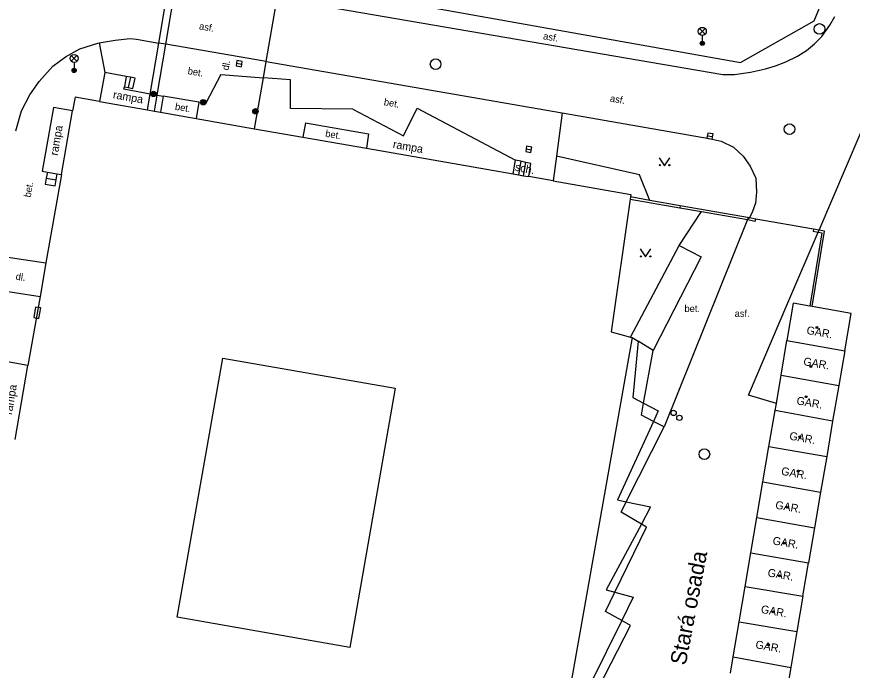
# Model space of a CAD drawing. Extents: x -596229 to -595156, y -1161237 to -1159376.
# Drawn here: x -595752.6 to -595674.2, y -1160224.5 to -1160163.3 of the extents above; entities that cross this region are included whole.
import ezdxf

# ---------------------------------------------------------------- set-up
doc = ezdxf.new("R2010")
doc.units = 0
for name, color, linetype in [('Level 24', 7, 'Continuous'), ('Level 25', 7, 'Continuous'), ('Level 27', 7, 'Continuous'), ('Level 28', 7, 'Continuous'), ('Level 33', 7, 'Continuous'), ('Level 36', 7, 'Continuous'), ('Level 39', 7, 'Continuous'), ('Nazvy ulic', 7, 'Continuous'), ('Specificka linie pasportu komunikaci', 7, 'Continuous'), ('TM - budovy zdene_ betonove - VP', 7, 'Continuous'), ('TM - chodniky - VP', 7, 'Continuous'), ('TM - komunikace - NP', 7, 'Continuous'), ('TM - komunikace - VP', 7, 'Continuous'), ('TM - letecke snimky - pomocna linie', 7, 'Continuous'), ('TM - plot drateny_ kovovy - VP', 7, 'Continuous'), ('TM - podezdivka plotu - VP', 7, 'Continuous'), ('TM - popis objektu', 7, 'Continuous'), ('TM - popis povrchu', 7, 'Continuous'), ('TM - poznamka', 7, 'Continuous'), ('TM - rozhrani mezi zpev. plochami mezi sebou - VP', 7, 'Continuous'), ('TM - rozhrani ploch obecne - NP', 7, 'Continuous'), ('TM - rozhrani ploch obecne - VP', 7, 'Continuous'), ('TM - schody - VP', 7, 'Continuous'), ('TM - vjezd na pozemek', 7, 'Continuous'), ('TM - zed operna - VP', 7, 'Continuous')]:
    doc.layers.add(name, color=color, linetype=linetype)

msp = doc.modelspace()

# ---------------------------------------------------------------- linework, layer by layer
at = {"layer": 'Level 24'}
msp.add_lwpolyline([(-595750.8, -1160190.477), (-595750.973, -1160191.462), (-595750.48, -1160191.549), (-595750.308, -1160190.564)], close=True, dxfattribs=at)
at = {"layer": 'Level 25'}
for centre, radius in [((-595739.73, -1160170.49), 0.25), ((-595739.73, -1160170.49), 0.2), ((-595739.73, -1160170.49), 0.15), ((-595739.73, -1160170.49), 0.1), ((-595739.73, -1160170.49), 0.05), ((-595735.08, -1160171.27), 0.25), ((-595735.08, -1160171.27), 0.2), ((-595735.08, -1160171.27), 0.15), ((-595735.08, -1160171.27), 0.1), ((-595735.08, -1160171.27), 0.05), ((-595730.19, -1160172.12), 0.25), ((-595730.19, -1160172.12), 0.2), ((-595730.19, -1160172.12), 0.15), ((-595730.19, -1160172.12), 0.1), ((-595730.19, -1160172.12), 0.05)]:
    msp.add_circle(centre, radius, dxfattribs=at)
at = {"layer": 'Level 27'}
for p, q in [((-595731.956, -1160167.607), (-595731.464, -1160167.693)), ((-595687.816, -1160174.407), (-595687.324, -1160174.493)), ((-595704.806, -1160175.647), (-595704.314, -1160175.733))]:
    msp.add_line(p, q, dxfattribs=at)
for points in [[(-595731.999, -1160167.854), (-595731.506, -1160167.939), (-595731.421, -1160167.446), (-595731.914, -1160167.361)], [(-595687.859, -1160174.653), (-595687.367, -1160174.739), (-595687.281, -1160174.247), (-595687.773, -1160174.161)], [(-595704.849, -1160175.894), (-595704.356, -1160175.979), (-595704.271, -1160175.486), (-595704.764, -1160175.401)]]:
    msp.add_lwpolyline(points, close=True, dxfattribs=at)
for centre in [(-595677.3, -1160164.4), (-595713.29, -1160167.7), (-595680.12, -1160173.8), (-595688.1, -1160204.27)]:
    msp.add_circle(centre, 0.5, dxfattribs=at)
at = {"layer": 'Level 28'}
for centre in [(-595690.98, -1160200.4), (-595690.44, -1160200.86)]:
    msp.add_circle(centre, 0.25, dxfattribs=at)
at = {"layer": 'Level 33'}
for p, q in [((-595688.555, -1160164.89), (-595688.025, -1160164.36)), ((-595688.555, -1160164.36), (-595688.025, -1160164.89)), ((-595688.29, -1160165), (-595688.29, -1160165.75)), ((-595747.445, -1160167.43), (-595746.915, -1160166.9)), ((-595747.445, -1160166.9), (-595746.915, -1160167.43)), ((-595747.18, -1160167.54), (-595747.18, -1160168.29))]:
    msp.add_line(p, q, dxfattribs=at)
for centre, radius in [((-595688.29, -1160164.625), 0.375), ((-595688.29, -1160165.75), 0.2), ((-595688.29, -1160165.75), 0.145), ((-595688.29, -1160165.75), 0.0876), ((-595747.18, -1160167.165), 0.375), ((-595747.18, -1160168.29), 0.2), ((-595747.18, -1160168.29), 0.145), ((-595747.18, -1160168.29), 0.0876)]:
    msp.add_circle(centre, radius, dxfattribs=at)
at = {"layer": 'Level 36'}
for points in [[(-595692.33, -1160176.47), (-595691.83, -1160177.22), (-595691.33, -1160176.47)], [(-595694.11, -1160185.03), (-595693.61, -1160185.78), (-595693.11, -1160185.03)]]:
    msp.add_lwpolyline(points, dxfattribs=at)
for centre in [(-595692.28, -1160177.17), (-595691.381, -1160177.17), (-595694.06, -1160185.73), (-595693.161, -1160185.73)]:
    msp.add_circle(centre, 0.05, dxfattribs=at)
at = {"layer": 'Level 39'}
for centre, radius in [((-595677.54, -1160192.39), 0.09), ((-595677.54, -1160192.39), 0.0398), ((-595678.12, -1160196.05), 0.09), ((-595678.12, -1160196.05), 0.0398), ((-595678.56, -1160198.88), 0.09), ((-595678.56, -1160198.88), 0.0398), ((-595679.15, -1160202.65), 0.09), ((-595679.15, -1160202.65), 0.0398), ((-595679.3, -1160205.87), 0.09), ((-595679.3, -1160205.87), 0.0398), ((-595680.32, -1160209.24), 0.09), ((-595680.32, -1160209.24), 0.0398), ((-595680.61, -1160212.61), 0.09), ((-595680.61, -1160212.61), 0.0398), ((-595681.05, -1160215.69), 0.09), ((-595681.05, -1160215.69), 0.0398), ((-595681.64, -1160219.06), 0.09), ((-595681.64, -1160219.06), 0.0398), ((-595682.08, -1160222.14), 0.09), ((-595682.08, -1160222.14), 0.0398)]:
    msp.add_circle(centre, radius, dxfattribs=at)
at = {"layer": 'Specificka linie pasportu komunikaci'}
msp.add_lwpolyline([(-595744.84, -1160165.71), (-595744.31, -1160168.49)], dxfattribs=at)
at = {"layer": 'TM - budovy zdene_ betonove - VP'}
for points in [[(-595747.1, -1160170.8), (-595747.32, -1160172.08)], [(-595744.81, -1160171.2), (-595747.1, -1160170.8)], [(-595744.81, -1160171.2), (-595740.29, -1160171.99)], [(-595748.37, -1160178.05), (-595747.32, -1160172.08)], [(-595740.29, -1160171.99), (-595739.64, -1160172.1)], [(-595739.64, -1160172.1), (-595739.09, -1160172.2)], [(-595739.09, -1160172.2), (-595735.74, -1160172.79)], [(-595735.74, -1160172.79), (-595730.26, -1160173.75)], [(-595730.26, -1160173.75), (-595725.73, -1160174.54)], [(-595725.73, -1160174.54), (-595719.76, -1160175.58)], [(-595719.76, -1160175.58), (-595706.01, -1160177.99)], [(-595748.37, -1160178.05), (-595749.82, -1160186.32)], [(-595706.01, -1160177.99), (-595705.53, -1160178.08)], [(-595705.53, -1160178.08), (-595705.04, -1160178.16)], [(-595705.04, -1160178.16), (-595704.56, -1160178.24)], [(-595702.27, -1160178.64), (-595704.56, -1160178.24)], [(-595702.27, -1160178.64), (-595694.98, -1160179.92)], [(-595695.04, -1160180.35), (-595696.84, -1160192.81)], [(-595695.01, -1160180.15), (-595695.04, -1160180.35)], [(-595694.98, -1160179.92), (-595695.01, -1160180.15)], [(-595749.82, -1160186.32), (-595750.38, -1160189.5)], [(-595750.38, -1160189.5), (-595751.51, -1160195.96)], [(-595679.76, -1160190.11), (-595680.36, -1160193.6)], [(-595678.2, -1160190.39), (-595679.76, -1160190.11)], [(-595678, -1160190.43), (-595678.2, -1160190.39)], [(-595674.35, -1160191.09), (-595678, -1160190.43)], [(-595674.94, -1160194.57), (-595674.35, -1160191.09)], [(-595696.84, -1160192.81), (-595695.02, -1160193.3)], [(-595694.87, -1160193.34), (-595701.76, -1160232.32)], [(-595695.02, -1160193.3), (-595694.87, -1160193.34)], [(-595680.91, -1160196.86), (-595680.36, -1160193.6)], [(-595680.36, -1160193.6), (-595674.94, -1160194.57)], [(-595674.94, -1160194.57), (-595675.5, -1160197.83)], [(-595737.51, -1160219.56), (-595733.25, -1160195.26)], [(-595733.25, -1160195.26), (-595717.08, -1160198.09)], [(-595752.72, -1160202.89), (-595751.51, -1160195.96)], [(-595681.35, -1160199.51), (-595680.91, -1160196.86)], [(-595680.91, -1160196.86), (-595675.5, -1160197.83)], [(-595717.08, -1160198.09), (-595721.34, -1160222.4)], [(-595675.5, -1160197.83), (-595676.07, -1160201.19)], [(-595681.46, -1160200.19), (-595681.35, -1160199.51)], [(-595682.04, -1160203.54), (-595681.46, -1160200.19)], [(-595676.07, -1160201.19), (-595681.46, -1160200.19)], [(-595676.07, -1160201.19), (-595676.63, -1160204.5)], [(-595682.61, -1160206.87), (-595682.04, -1160203.54)], [(-595682.04, -1160203.54), (-595676.63, -1160204.5)], [(-595676.63, -1160204.5), (-595677.2, -1160207.83)], [(-595683.18, -1160210.2), (-595682.61, -1160206.87)], [(-595682.61, -1160206.87), (-595677.2, -1160207.83)], [(-595677.2, -1160207.83), (-595677.77, -1160211.17)], [(-595683.74, -1160213.52), (-595683.18, -1160210.2)], [(-595683.18, -1160210.2), (-595677.77, -1160211.17)], [(-595677.77, -1160211.17), (-595678.33, -1160214.47)], [(-595684.27, -1160216.67), (-595683.74, -1160213.52)], [(-595683.74, -1160213.52), (-595678.33, -1160214.47)], [(-595678.86, -1160217.59), (-595678.33, -1160214.47)], [(-595684.83, -1160219.98), (-595684.27, -1160216.67)], [(-595684.27, -1160216.67), (-595678.86, -1160217.59)], [(-595678.86, -1160217.59), (-595679.42, -1160220.9)], [(-595721.34, -1160222.4), (-595737.51, -1160219.56)], [(-595685.39, -1160223.28), (-595684.83, -1160219.98)], [(-595684.83, -1160219.98), (-595679.42, -1160220.9)], [(-595679.42, -1160220.9), (-595680, -1160224.28)], [(-595685.65, -1160224.79), (-595685.39, -1160223.28)], [(-595685.39, -1160223.28), (-595680, -1160224.28)], [(-595680, -1160224.28), (-595680.56, -1160227.58)]]:
    msp.add_lwpolyline(points, dxfattribs=at)
at = {"layer": 'TM - chodniky - VP'}
for points in [[(-595729.18, -1160167.46), (-595728.15, -1160161.48)], [(-595729.44, -1160168.97), (-595729.18, -1160167.46)], [(-595730.26, -1160173.75), (-595729.44, -1160168.97)], [(-595701.43, -1160172.25), (-595701.96, -1160176.34)], [(-595701.96, -1160176.34), (-595702.27, -1160178.64)]]:
    msp.add_lwpolyline(points, dxfattribs=at)
at = {"layer": 'TM - komunikace - NP'}
for points in [[(-595738.59, -1160165.83), (-595739.24, -1160165.72)], [(-595729.18, -1160167.46), (-595738.59, -1160165.83)]]:
    msp.add_lwpolyline(points, dxfattribs=at)
at = {"layer": 'TM - komunikace - VP'}
for points in [[(-595677.35, -1160183.26), (-595664.53, -1160153.24)], [(-595728.15, -1160161.48), (-595686.37, -1160168.68)], [(-595686.37, -1160168.68), (-595685.27, -1160168.66), (-595683.76, -1160168.46), (-595682.38, -1160168.15), (-595681.42, -1160167.86), (-595680.45, -1160167.48), (-595679.37, -1160166.96), (-595678.51, -1160166.41), (-595677.78, -1160165.79), (-595677.1, -1160165.12), (-595676.33, -1160164.03), (-595675.87, -1160163.24)], [(-595744.84, -1160165.71), (-595743.34, -1160165.46), (-595741.94, -1160165.31), (-595741.33, -1160165.36)], [(-595741.33, -1160165.36), (-595739.24, -1160165.72)], [(-595752.65, -1160173.96), (-595752.12, -1160172.08), (-595751.35, -1160170.57), (-595750.46, -1160169.33), (-595749.18, -1160167.9), (-595747.98, -1160167.01), (-595746.66, -1160166.27), (-595744.96, -1160165.73), (-595744.84, -1160165.71)], [(-595729.18, -1160167.46), (-595701.43, -1160172.25)], [(-595701.43, -1160172.25), (-595687.65, -1160174.67)], [(-595687.65, -1160174.67), (-595686.51, -1160174.91), (-595685.38, -1160175.49), (-595684.45, -1160176.34), (-595683.8, -1160177.27), (-595683.26, -1160178.39), (-595683.22, -1160179.71), (-595683.29, -1160180.75), (-595683.59, -1160181.52), (-595683.86, -1160182.12)], [(-595683.28, -1160182.22), (-595683.86, -1160182.12)], [(-595677.86, -1160183.17), (-595683.28, -1160182.22)], [(-595677.35, -1160183.26), (-595677.86, -1160183.17)]]:
    msp.add_lwpolyline(points, dxfattribs=at)
at = {"layer": 'TM - letecke snimky - pomocna linie'}
msp.add_lwpolyline([(-595690.47, -1160184.69), (-595688.36, -1160181.52)], dxfattribs=at)
at = {"layer": 'TM - plot drateny_ kovovy - VP'}
for points in [[(-595725.5, -1160173.19), (-595725.73, -1160174.54)], [(-595724.23, -1160173.41), (-595719.57, -1160174.22), (-595719.76, -1160175.58)]]:
    msp.add_lwpolyline(points, dxfattribs=at)
at = {"layer": 'TM - podezdivka plotu - VP'}
for points in [[(-595739.24, -1160165.72), (-595738.24, -1160159.74)], [(-595738.59, -1160165.83), (-595737.58, -1160159.85)], [(-595740.04, -1160170.5), (-595739.24, -1160165.72)], [(-595739.39, -1160170.61), (-595738.59, -1160165.83)], [(-595740.29, -1160171.99), (-595740.04, -1160170.5)], [(-595739.64, -1160172.1), (-595739.39, -1160170.61)]]:
    msp.add_lwpolyline(points, dxfattribs=at)
at = {"layer": 'TM - rozhrani mezi zpev. plochami mezi sebou - VP'}
for points in [[(-595754.67, -1160185.6), (-595749.82, -1160186.32)], [(-595755.22, -1160188.74), (-595750.38, -1160189.5)]]:
    msp.add_lwpolyline(points, dxfattribs=at)
at = {"layer": 'TM - rozhrani ploch obecne - NP'}
for points in [[(-595733.42, -1160168.67), (-595734.83, -1160171.35), (-595735.5, -1160171.28)], [(-595733.42, -1160168.67), (-595729.44, -1160168.97)], [(-595740.04, -1160170.5), (-595739.39, -1160170.61)], [(-595739.39, -1160170.61), (-595738.82, -1160170.71)], [(-595738.82, -1160170.71), (-595739.09, -1160172.2)], [(-595735.5, -1160171.28), (-595738.82, -1160170.71)], [(-595735.5, -1160171.28), (-595735.74, -1160172.79)]]:
    msp.add_lwpolyline(points, dxfattribs=at)
at = {"layer": 'TM - rozhrani ploch obecne - VP'}
for points in [[(-595744.31, -1160168.49), (-595744.81, -1160171.2)], [(-595742.3, -1160168.87), (-595744.31, -1160168.49)], [(-595742.3, -1160168.87), (-595742.47, -1160169.82)], [(-595741.9, -1160168.93), (-595742.3, -1160168.87)], [(-595741.45, -1160169), (-595741.9, -1160168.93)], [(-595741.69, -1160169.98), (-595741.45, -1160169)], [(-595721.04, -1160171.93), (-595726.91, -1160171.86), (-595726.91, -1160169.16), (-595729.44, -1160168.97)], [(-595740.04, -1160170.5), (-595742.51, -1160170.06), (-595742.47, -1160169.82)], [(-595742.47, -1160169.82), (-595742.12, -1160169.89), (-595741.69, -1160169.98)], [(-595749.12, -1160171.77), (-595750.19, -1160177.73)], [(-595747.32, -1160172.08), (-595749.12, -1160171.77)], [(-595721.04, -1160171.93), (-595716.3, -1160174.43), (-595715.01, -1160171.84), (-595705.79, -1160176.7)], [(-595693.2, -1160180.47), (-595694.17, -1160178.07), (-595701.96, -1160176.34)], [(-595706.01, -1160177.99), (-595705.79, -1160176.7)], [(-595705.31, -1160176.81), (-595705.79, -1160176.7)], [(-595704.84, -1160176.91), (-595705.31, -1160176.81)], [(-595704.36, -1160177.02), (-595704.84, -1160176.91)], [(-595704.56, -1160178.24), (-595704.36, -1160177.02)], [(-595750.19, -1160177.73), (-595749.69, -1160177.82)], [(-595749.69, -1160177.82), (-595749.79, -1160178.38)], [(-595749.69, -1160177.82), (-595748.76, -1160177.98)], [(-595748.86, -1160178.55), (-595748.76, -1160177.98)], [(-595748.76, -1160177.98), (-595748.37, -1160178.05)], [(-595749.79, -1160178.38), (-595749.89, -1160178.95)], [(-595749.89, -1160178.95), (-595748.96, -1160179.11)], [(-595748.96, -1160179.11), (-595748.86, -1160178.55)], [(-595695.04, -1160180.35), (-595690.41, -1160181.16)], [(-595693.2, -1160180.47), (-595695.01, -1160180.15)], [(-595690.38, -1160180.97), (-595693.2, -1160180.47)], [(-595690.38, -1160180.97), (-595690.41, -1160181.16)], [(-595690.41, -1160181.16), (-595688.36, -1160181.52)], [(-595683.86, -1160182.12), (-595690.38, -1160180.97)], [(-595688.36, -1160181.52), (-595684.06, -1160182.28)], [(-595684.06, -1160182.28), (-595691.88, -1160201.71)], [(-595683.86, -1160182.12), (-595684.06, -1160182.28)], [(-595684.06, -1160182.28), (-595683.32, -1160182.41), (-595683.28, -1160182.22)], [(-595680.26, -1160190.09), (-595677.43, -1160183.45)], [(-595677.43, -1160183.45), (-595677.07, -1160183.51), (-595678.2, -1160190.39)], [(-595678, -1160190.43), (-595676.84, -1160183.35), (-595677.35, -1160183.26)], [(-595677.86, -1160183.17), (-595677.89, -1160183.37), (-595677.43, -1160183.45)], [(-595677.43, -1160183.45), (-595677.35, -1160183.26)], [(-595695.02, -1160193.3), (-595690.47, -1160184.69)], [(-595690.47, -1160184.69), (-595688.39, -1160185.78)], [(-595688.39, -1160185.78), (-595692.89, -1160194.54)], [(-595683.96, -1160198.73), (-595680.26, -1160190.09)], [(-595694.87, -1160193.34), (-595694.3, -1160193.69)], [(-595694.3, -1160193.69), (-595694.8, -1160198.97)], [(-595692.89, -1160194.54), (-595694.3, -1160193.69)], [(-595693.8, -1160199.5), (-595692.89, -1160194.54)], [(-595751.51, -1160195.96), (-595753.77, -1160195.56)], [(-595694.8, -1160198.97), (-595693.8, -1160199.5)], [(-595681.35, -1160199.51), (-595683.96, -1160198.73)], [(-595692.87, -1160201.2), (-595694, -1160200.62), (-595693.8, -1160199.5)], [(-595693.8, -1160199.5), (-595692.42, -1160200.22)], [(-595692.42, -1160200.22), (-595692.87, -1160201.2)], [(-595692.87, -1160201.2), (-595696.25, -1160208.56)], [(-595691.88, -1160201.71), (-595692.87, -1160201.2)], [(-595695.42, -1160208.74), (-595691.88, -1160201.71)], [(-595696.25, -1160208.56), (-595695.42, -1160208.74)], [(-595694, -1160210.82), (-595695.91, -1160209.7), (-595695.42, -1160208.74)], [(-595695.42, -1160208.74), (-595693.14, -1160209.22)], [(-595693.14, -1160209.22), (-595694, -1160210.82)], [(-595694, -1160210.82), (-595697.31, -1160216.98)], [(-595696.48, -1160217.21), (-595693.52, -1160211.1), (-595694, -1160210.82)], [(-595695.84, -1160219.87), (-595697.36, -1160219.03), (-595696.48, -1160217.21)], [(-595697.31, -1160216.98), (-595696.48, -1160217.21)], [(-595696.48, -1160217.21), (-595694.77, -1160217.69)], [(-595694.77, -1160217.69), (-595695.84, -1160219.87)], [(-595699.28, -1160228.62), (-595695.02, -1160220.32), (-595695.84, -1160219.87)], [(-595695.84, -1160219.87), (-595698.74, -1160225.74)]]:
    msp.add_lwpolyline(points, dxfattribs=at)
at = {"layer": 'TM - schody - VP'}
for points in [[(-595741.9, -1160168.93), (-595742.12, -1160169.89)], [(-595705.31, -1160176.81), (-595705.53, -1160178.08)], [(-595705.04, -1160178.16), (-595704.84, -1160176.91)], [(-595749.79, -1160178.38), (-595748.86, -1160178.55)]]:
    msp.add_lwpolyline(points, dxfattribs=at)
at = {"layer": 'TM - vjezd na pozemek'}
msp.add_lwpolyline([(-595725.5, -1160173.19), (-595724.23, -1160173.41)], dxfattribs=at)
at = {"layer": 'TM - zed operna - VP'}
msp.add_lwpolyline([(-595721.94, -1160160.9), (-595684.7, -1160167.56), (-595677.81, -1160163.64), (-595673.87, -1160154.08)], dxfattribs=at)

# ---------------------------------------------------------------- texts
at = {"layer": 'Nazvy ulic'}
msp.add_text('Stará osada', height=1.5, rotation=79.1804, dxfattribs=at).set_placement((-595689.846, -1160224.127))
at = {"layer": 'TM - popis objektu'}
for p in [(-595678.56, -1160192.99), (-595678.86, -1160195.91), (-595679.5, -1160199.59), (-595680.17, -1160202.9), (-595680.94, -1160206.2), (-595681.49, -1160209.37), (-595681.74, -1160212.72), (-595682.21, -1160215.72), (-595682.84, -1160219.15), (-595683.35, -1160222.46)]:
    msp.add_text('GAR.', height=0.75, rotation=350, dxfattribs=at).set_placement(p)
at = {"layer": 'TM - popis povrchu'}
for s, rotation, p in [('asf.', 350.20269, (-595735.5, -1160164.43)), ('asf.', 350, (-595703.24, -1160165.36)), ('bet.', 350.20269, (-595736.57, -1160168.63)), ('dl.', 80.19956, (-595732.71, -1160168.31)), ('bet.', 350, (-595718.18, -1160171.54)), ('asf.', 350, (-595696.98, -1160171.2)), ('bet.', 350.17751, (-595737.76, -1160171.97)), ('bet.', 350.13938, (-595723.67, -1160174.5)), ('bet.', 80, (-595751.26, -1160180.23)), ('dl.', 352, (-595752.69, -1160187.91))]:
    msp.add_text(s, height=0.65, rotation=rotation, dxfattribs=at).set_placement(p)
for s, p in [('bet.', (-595689.96, -1160190.94)), ('asf.', (-595685.26, -1160191.4))]:
    msp.add_text(s, height=0.65, dxfattribs=at).set_placement(p)
at = {"layer": 'TM - poznamka'}
for s, rotation, p in [('rampa', 350.08605, (-595743.58, -1160170.9)), ('rampa', 80.38667, (-595748.72, -1160176.31)), ('rampa', 350.0602, (-595717.34, -1160175.55)), ('sch.', 349, (-595705.9, -1160177.68)), ('rampa', 80.38667, (-595753.02, -1160200.61))]:
    msp.add_text(s, height=0.75, rotation=rotation, dxfattribs=at).set_placement(p)

doc.saveas('drawing.dxf')
